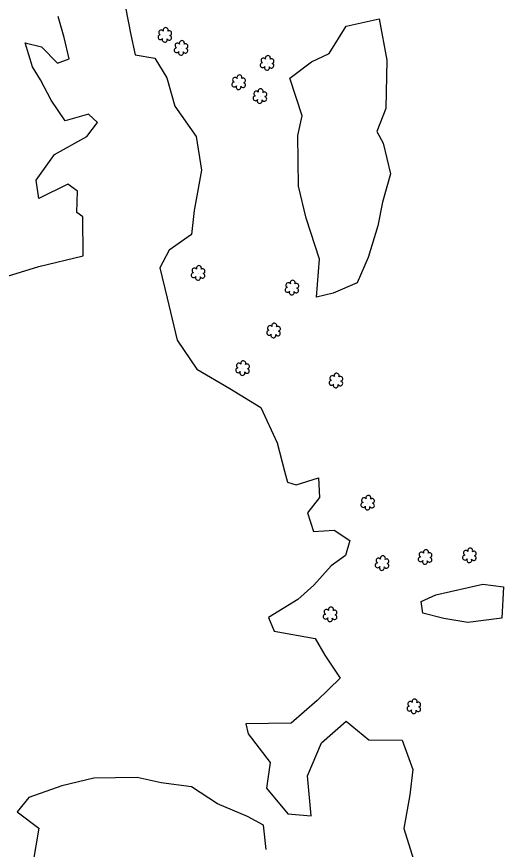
# Model space of a CAD drawing. Extents: x 3040896 to 3051146, y 687568 to 732976.
# Drawn here: x 3046606.4 to 3046797.2, y 710221.8 to 710548 of the extents above; entities that cross this region are included whole.
import ezdxf

# ---------------------------------------------------------------- set-up
doc = ezdxf.new("R2010")
doc.units = 0
doc.layers.add('Exist Vegetation Hedge Row', color=7, linetype='Continuous')
doc.layers.add('Exist Vegetation Shrub CELL', color=7, linetype='Continuous')

msp = doc.modelspace()

# ---------------------------------------------------------------- linework, layer by layer
at = {"layer": 'Exist Vegetation Hedge Row'}
for points in [[(3046649.01, 710551.54), (3046651.17, 710540.94), (3046652.84, 710533.03), (3046660.52, 710531.75), (3046665.22, 710524.05), (3046668.36, 710512.99), (3046676.82, 710501), (3046678.92, 710487.89), (3046675.99, 710472.02), (3046675, 710462.61), (3046666.25, 710456.58), (3046662.48, 710449.63), (3046665.36, 710437.66), (3046669.28, 710421.33), (3046677.08, 710409.88), (3046690, 710402.29), (3046702.18, 710394.91), (3046708.5, 710381.08), (3046711.46, 710369.96), (3046712.54, 710365.67), (3046716, 710364.6), (3046724.66, 710367.4), (3046725.11, 710359.65), (3046720.37, 710353.65), (3046722.75, 710346.32), (3046730.9, 710346.77), (3046737.06, 710342.84), (3046735.28, 710336.89), (3046729.7, 710332.82)], [(3046597.6, 710444.8), (3046615.16, 710450.16), (3046632.43, 710454.31), (3046632.32, 710469.57), (3046630, 710471.22), (3046630.23, 710479.68), (3046626.45, 710482.39), (3046615.13, 710476.73), (3046614.03, 710483.98), (3046621.21, 710494.02), (3046633.95, 710501.01), (3046638.11, 710506.52), (3046634.6, 710509.84), (3046625.43, 710507.22), (3046619.9, 710515.24), (3046615.7, 710523.25), (3046612.65, 710528.36), (3046609.74, 710537.81), (3046616.12, 710536.12), (3046622.42, 710529.81), (3046626.94, 710531.46), (3046625.09, 710539.79), (3046622.69, 710548.02)], [(3046716.58, 710501.49), (3046718.38, 710509.21), (3046713.47, 710523.89), (3046722.04, 710530.32), (3046728.91, 710533.56), (3046735.56, 710544.29), (3046748.55, 710547.14), (3046751.48, 710530.9), (3046751.08, 710512.02), (3046747.63, 710502.95), (3046750.02, 710498.44), (3046752.88, 710486.46), (3046749.86, 710475.33), (3046747.94, 710466.1), (3046744.14, 710453.68), (3046739.9, 710443.79), (3046730.49, 710439.64), (3046723.88, 710438.05), (3046725.11, 710453.06), (3046719.87, 710469.12), (3046716.86, 710481.62), (3046716.58, 710501.49)], [(3046729.7, 710332.82), (3046722.83, 710325.26), (3046716.59, 710319.66), (3046705.06, 710312.63), (3046707.29, 710307.29), (3046723.45, 710304.45), (3046727.23, 710297.85), (3046733.22, 710288.92), (3046724.14, 710280.06), (3046713.98, 710271.28), (3046696.25, 710270.93), (3046697.19, 710267), (3046705.78, 710255.8), (3046704.28, 710245.72), (3046712.73, 710235.67), (3046721.83, 710234.92), (3046720.36, 710250.6), (3046725.92, 710263.54), (3046735.51, 710272.07), (3046744.51, 710264.66), (3046757.52, 710264.6), (3046761.66, 710253.14), (3046760.54, 710243.17), (3046758.12, 710229.9), (3046762, 710217.82)], [(3046770.73, 710321.53), (3046789.14, 710325.66), (3046797.18, 710324.7), (3046796.56, 710312.38), (3046783.31, 710310.69), (3046773.79, 710312.23), (3046765.61, 710314.34), (3046764.98, 710318.94), (3046770.73, 710321.53)], [(3046704.16, 710221.77), (3046703.12, 710231.23), (3046696.88, 710234.65), (3046685.18, 710239.68), (3046674.88, 710246.33), (3046663.06, 710247.89), (3046653.65, 710249.95), (3046636.66, 710249.62), (3046624.18, 710246.62), (3046611.23, 710242.14), (3046606.63, 710236.48), (3046615.17, 710230.11), (3046612.7, 710216.3)]]:
    msp.add_lwpolyline(points, dxfattribs=at)
at = {"layer": 'Exist Vegetation Shrub CELL'}
for p, q in [((3046664.58, 710540.67), (3046664.58, 710540.67)), ((3046670.94, 710535.58), (3046670.94, 710535.58)), ((3046704.64, 710529.72), (3046704.64, 710529.72)), ((3046693.52, 710522.12), (3046693.52, 710522.12)), ((3046701.83, 710516.71), (3046701.83, 710516.71)), ((3046677.6, 710447.43), (3046677.6, 710447.43)), ((3046714.38, 710441.69), (3046714.38, 710441.69)), ((3046707.18, 710424.88), (3046707.18, 710424.88)), ((3046695.02, 710410.14), (3046695.02, 710410.14)), ((3046731.63, 710405.29), (3046731.63, 710405.29)), ((3046744.05, 710357.42), (3046744.05, 710357.42)), ((3046766.58, 710336.15), (3046766.58, 710336.15)), ((3046783.95, 710336.78), (3046783.95, 710336.78)), ((3046749.71, 710333.76), (3046749.71, 710333.76)), ((3046729.34, 710313.68), (3046729.34, 710313.68)), ((3046762.17, 710277.63), (3046762.17, 710277.63))]:
    msp.add_line(p, q, dxfattribs=at)
for centre, radius, start, end in [((3046664.81, 710542.71), 0.99, 334.8391, 200.4717), ((3046662.78, 710539.97), 0.955, 95.1099, 327.9534), ((3046663.1, 710541.8), 0.968, 35.8908, 245.4216), ((3046666.22, 710539.74), 0.937, 204.9913, 73.4601), ((3046666.25, 710541.54), 0.929, 284.4567, 126.0861), ((3046664.45, 710538.99), 0.984, 151.2797, 21.387), ((3046669.45, 710536.71), 0.968, 35.8908, 245.4216), ((3046671.16, 710537.62), 0.99, 334.8391, 200.4717), ((3046672.61, 710536.45), 0.929, 284.4567, 126.0861), ((3046669.14, 710534.88), 0.955, 95.1099, 327.9534), ((3046670.81, 710533.9), 0.984, 151.2797, 21.387), ((3046672.57, 710534.65), 0.937, 204.9913, 73.4601), ((3046703.16, 710530.84), 0.968, 35.8908, 245.4216), ((3046704.87, 710531.76), 0.99, 334.8391, 200.4717), ((3046706.31, 710530.59), 0.929, 284.4567, 126.0861), ((3046702.84, 710529.01), 0.955, 95.1099, 327.9534), ((3046704.51, 710528.03), 0.984, 151.2797, 21.387), ((3046706.28, 710528.79), 0.937, 204.9913, 73.4601), ((3046692.03, 710523.25), 0.968, 35.8908, 245.4216), ((3046693.74, 710524.16), 0.99, 334.8391, 200.4717), ((3046695.19, 710522.99), 0.929, 284.4567, 126.0861), ((3046691.71, 710521.41), 0.955, 95.1099, 327.9534), ((3046693.39, 710520.43), 0.984, 151.2797, 21.387), ((3046695.15, 710521.19), 0.937, 204.9913, 73.4601), ((3046700.35, 710517.84), 0.968, 35.8908, 245.4216), ((3046702.06, 710518.75), 0.99, 334.8391, 200.4717), ((3046703.5, 710517.58), 0.929, 284.4567, 126.0861), ((3046700.03, 710516.01), 0.955, 95.1099, 327.9534), ((3046701.7, 710515.03), 0.984, 151.2797, 21.387), ((3046703.47, 710515.78), 0.937, 204.9913, 73.4601), ((3046676.12, 710448.56), 0.968, 35.8908, 245.4216), ((3046677.83, 710449.47), 0.99, 334.8391, 200.4717), ((3046679.27, 710448.3), 0.929, 284.4567, 126.0861), ((3046675.8, 710446.73), 0.955, 95.1099, 327.9534), ((3046677.47, 710445.75), 0.984, 151.2797, 21.387), ((3046679.24, 710446.5), 0.937, 204.9913, 73.4601), ((3046712.9, 710442.82), 0.968, 35.8908, 245.4216), ((3046714.61, 710443.73), 0.99, 334.8391, 200.4717), ((3046716.05, 710442.56), 0.929, 284.4567, 126.0861), ((3046712.58, 710440.98), 0.955, 95.1099, 327.9534), ((3046714.25, 710440), 0.984, 151.2797, 21.387), ((3046716.01, 710440.76), 0.937, 204.9913, 73.4601), ((3046705.7, 710426), 0.968, 35.8908, 245.4216), ((3046707.41, 710426.92), 0.99, 334.8391, 200.4717), ((3046708.86, 710425.75), 0.929, 284.4567, 126.0861), ((3046705.38, 710424.17), 0.955, 95.1099, 327.9534), ((3046707.06, 710423.19), 0.984, 151.2797, 21.387), ((3046708.82, 710423.95), 0.937, 204.9913, 73.4601), ((3046695.25, 710412.18), 0.99, 334.8391, 200.4717), ((3046693.22, 710409.44), 0.955, 95.1099, 327.9534), ((3046693.54, 710411.27), 0.968, 35.8908, 245.4216), ((3046696.66, 710409.21), 0.937, 204.9913, 73.4601), ((3046696.7, 710411.01), 0.929, 284.4567, 126.0861), ((3046694.9, 710408.46), 0.984, 151.2797, 21.387), ((3046730.15, 710406.41), 0.968, 35.8908, 245.4216), ((3046731.86, 710407.33), 0.99, 334.8391, 200.4717), ((3046733.3, 710406.15), 0.929, 284.4567, 126.0861), ((3046729.83, 710404.58), 0.955, 95.1099, 327.9534), ((3046731.5, 710403.6), 0.984, 151.2797, 21.387), ((3046733.27, 710404.36), 0.937, 204.9913, 73.4601), ((3046742.25, 710356.71), 0.955, 95.1099, 327.9534), ((3046742.56, 710358.54), 0.968, 35.8908, 245.4216), ((3046744.28, 710359.46), 0.99, 334.8391, 200.4717), ((3046745.68, 710356.49), 0.937, 204.9913, 73.4601), ((3046745.72, 710358.29), 0.929, 284.4567, 126.0861), ((3046743.92, 710355.73), 0.984, 151.2797, 21.387), ((3046765.09, 710337.27), 0.968, 35.8908, 245.4216), ((3046766.81, 710338.19), 0.99, 334.8391, 200.4717), ((3046768.25, 710337.02), 0.929, 284.4567, 126.0861), ((3046782.46, 710337.91), 0.968, 35.8908, 245.4216), ((3046784.18, 710338.82), 0.99, 334.8391, 200.4717), ((3046785.62, 710337.65), 0.929, 284.4567, 126.0861), ((3046748.23, 710334.89), 0.968, 35.8908, 245.4216), ((3046749.94, 710335.81), 0.99, 334.8391, 200.4717), ((3046751.38, 710334.63), 0.929, 284.4567, 126.0861), ((3046764.78, 710335.44), 0.955, 95.1099, 327.9534), ((3046766.45, 710334.46), 0.984, 151.2797, 21.387), ((3046768.21, 710335.22), 0.937, 204.9913, 73.4601), ((3046782.15, 710336.08), 0.955, 95.1099, 327.9534), ((3046783.82, 710335.1), 0.984, 151.2797, 21.387), ((3046785.58, 710335.86), 0.937, 204.9913, 73.4601), ((3046747.91, 710333.06), 0.955, 95.1099, 327.9534), ((3046749.58, 710332.08), 0.984, 151.2797, 21.387), ((3046751.35, 710332.84), 0.937, 204.9913, 73.4601), ((3046727.86, 710314.81), 0.968, 35.8908, 245.4216), ((3046729.57, 710315.72), 0.99, 334.8391, 200.4717), ((3046731.01, 710314.55), 0.929, 284.4567, 126.0861), ((3046727.54, 710312.98), 0.955, 95.1099, 327.9534), ((3046729.21, 710312), 0.984, 151.2797, 21.387), ((3046730.98, 710312.75), 0.937, 204.9913, 73.4601), ((3046760.69, 710278.76), 0.968, 35.8908, 245.4216), ((3046762.4, 710279.67), 0.99, 334.8391, 200.4717), ((3046763.84, 710278.5), 0.929, 284.4567, 126.0861), ((3046760.37, 710276.93), 0.955, 95.1099, 327.9534), ((3046762.04, 710275.95), 0.984, 151.2797, 21.387), ((3046763.81, 710276.7), 0.937, 204.9913, 73.4601)]:
    msp.add_arc(centre, radius, start, end, dxfattribs=at)

doc.saveas('drawing.dxf')
